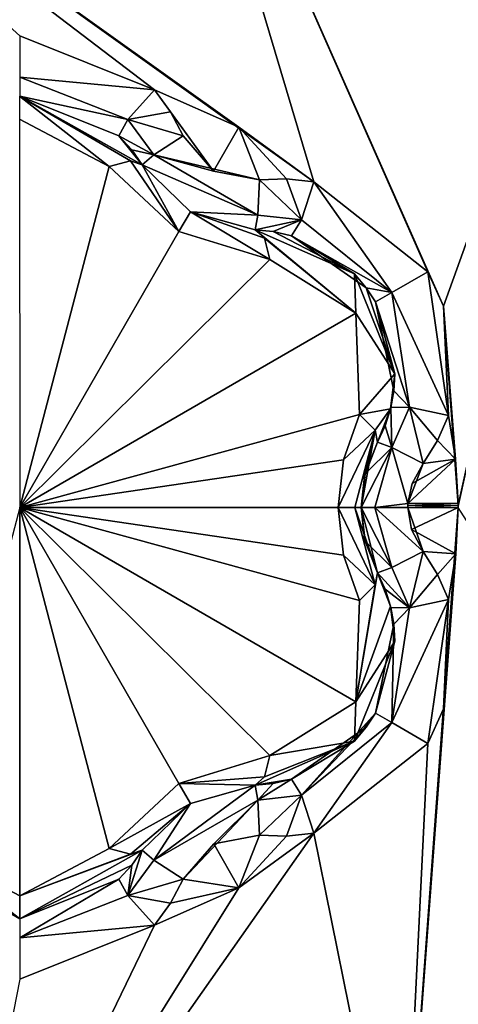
# Model space of a CAD drawing. Header units: metres. Extents: x -205 to 205, y -82 to 82.
# Tile 297 of 426: x 95 to 97.4, y -51.72 to -46.33. Entities that reach past the tile are written whole.
import ezdxf

# ---------------------------------------------------------------- set-up
doc = ezdxf.new("R2010")
doc.units = ezdxf.units.M
doc.layers.add('solid_PRT0003', color=7, linetype='CONTINUOUS')

msp = doc.modelspace()

# ---------------------------------------------------------------- linework, layer by layer
at = {"layer": 'solid_PRT0003'}
for points in [[(0, -75), (0, 75), (200, 75)], [(200, -75), (0, -75), (200, 75)], [(97.274918, -45.059544, 13.5), (99.550003, -49, 13.5), (107.571068, -43.5, 13.5)], [(96.610207, -47.217888, 18.393747), (95.76886, -44.397106, 17.260666), (93.125999, -44.726135, 17.260666)], [(97.320641, -47.898239, 18.339132), (98.160896, -45.566849, 17.260666), (95.76886, -44.397106, 17.260666)], [(97.234955, -47.709778, 18.335142), (95.76886, -44.397106, 17.260666), (96.610207, -47.217888, 18.393747)], [(97.320641, -47.898239, 18.339132), (95.76886, -44.397106, 17.260666), (97.234955, -47.709778, 18.335142)], [(96.200874, -46.919952, 18.393747), (93.125999, -44.726135, 17.260666), (95.738251, -46.714466, 18.393747)], [(95, -46.419353, 18.335138), (95.738251, -46.714466, 18.393747), (93.125999, -44.726135, 17.260666)], [(96.610207, -47.217888, 18.393747), (93.125999, -44.726135, 17.260666), (96.200874, -46.919952, 18.393747)], [(97.374985, -44.886372, 13.7), (97.374985, -44.886372, 17.098219), (99.75, -49, 17.098219)], [(99.727951, -49, 17.189507), (99.75, -49, 17.098219), (97.374985, -44.886372, 17.098219)], [(99.75, -49, 13.7), (97.374985, -44.886372, 13.7), (99.75, -49, 17.098219)], [(99.666664, -49, 17.260666), (99.727951, -49, 17.189507), (97.374985, -44.886372, 17.098219)], [(99.485466, -47.712234, 17.260666), (99.666664, -49, 17.260666), (97.374985, -44.886372, 17.098219)], [(98.160896, -45.566849, 17.260666), (99.485466, -47.712234, 17.260666), (97.374985, -44.886372, 17.098219)], [(98.317337, -45.682663, 13.558578), (97.374985, -44.886372, 13.7), (99.75, -49, 13.7)], [(99.691422, -49, 13.558578), (99.550003, -49, 13.5), (97.274918, -45.059544, 13.5)], [(98.317337, -45.682663, 13.558578), (99.691422, -49, 13.558578), (97.274918, -45.059544, 13.5)], [(97.320641, -47.898239, 18.339132), (97.401779, -48.987846, 18.393747), (98.160896, -45.566849, 17.260666)], [(97.401779, -48.987846, 18.393747), (97.40181, -49, 18.393747), (98.160896, -45.566849, 17.260666)], [(95, -46.645523, 18.301785), (95.738251, -46.714466, 18.393747), (95, -46.419353, 18.335138)], [(95, -46.645523, 18.301785), (95.591599, -46.876709, 18.352713), (95.738251, -46.714466, 18.393747)], [(95, -46.645523, 18.301785), (95, -46.75, 18.098503), (95.591599, -46.876709, 18.352713)], [(94.99926, -46.75, 16.884211), (95.670731, -47.124851, 16.770613), (95, -46.75, 18.098503)], [(95.606064, -47.103199, 16.639412), (95.670731, -47.124851, 16.770613), (94.99926, -46.75, 16.884211)], [(95.489532, -47.134945, 16.554106), (95.606064, -47.103199, 16.639412), (94.99926, -46.75, 16.884211)], [(94.999954, -46.875008, 16.667706), (95.489532, -47.134945, 16.554106), (94.99926, -46.75, 16.884211)], [(95, -46.75, 18.098503), (95.542847, -46.966999, 18.155281), (95.591599, -46.876709, 18.352713)], [(95.670731, -47.124851, 16.770613), (95.542847, -46.966999, 18.155281), (95, -46.75, 18.098503)], [(95.591599, -46.876709, 18.352713), (95.826378, -46.835346, 18.416395), (95.738251, -46.714466, 18.393747)], [(96.062164, -47.159683, 18.43961), (95.738251, -46.714466, 18.393747), (95.826378, -46.835346, 18.416395)], [(96.062164, -47.159683, 18.43961), (96.200874, -46.919952, 18.393747), (95.738251, -46.714466, 18.393747)], [(95.591599, -46.876709, 18.352713), (95.895828, -46.966225, 18.432564), (95.826378, -46.835346, 18.416395)], [(96.062164, -47.159683, 18.43961), (95.826378, -46.835346, 18.416395), (95.895828, -46.966225, 18.432564)], [(95, -49, 15.440842), (95.489532, -47.134945, 16.554106), (94.999954, -46.875008, 16.667706)], [(95.591599, -46.876709, 18.352713), (95.542847, -46.966999, 18.155281), (95.73407, -47.070873, 18.369303)], [(95.591599, -46.876709, 18.352713), (95.73407, -47.070873, 18.369303), (95.895828, -46.966225, 18.432564)], [(96.062164, -47.159683, 18.43961), (96.313385, -47.207306, 18.432564), (96.200874, -46.919952, 18.393747)], [(96.461433, -47.202007, 18.416397), (96.610207, -47.217888, 18.393747), (96.200874, -46.919952, 18.393747)], [(96.313385, -47.207306, 18.432564), (96.461433, -47.202007, 18.416397), (96.200874, -46.919952, 18.393747)], [(95.542847, -46.966999, 18.155281), (95.613258, -47.043468, 18.172401), (95.73407, -47.070873, 18.369303)], [(95.670731, -47.124851, 16.770613), (95.613258, -47.043468, 18.172401), (95.542847, -46.966999, 18.155281)], [(95.73407, -47.070873, 18.369303), (96.062164, -47.159683, 18.43961), (95.895828, -46.966225, 18.432564)], [(95.613258, -47.043468, 18.172401), (95.670731, -47.124851, 18.184393), (95.73407, -47.070873, 18.369303)], [(95.670731, -47.124851, 16.770613), (95.670731, -47.124851, 18.184393), (95.613258, -47.043468, 18.172401)], [(96.303635, -47.399712, 18.369303), (95.73407, -47.070873, 18.369303), (95.670731, -47.124851, 18.184393)], [(95.73407, -47.070873, 18.369303), (96.313385, -47.207306, 18.432564), (96.062164, -47.159683, 18.43961)], [(96.303635, -47.399712, 18.369303), (96.313385, -47.207306, 18.432564), (95.73407, -47.070873, 18.369303)], [(95, -49, 15.440842), (95.872017, -47.48962, 16.44776), (95.489532, -47.134945, 16.554106)], [(95.872017, -47.48962, 16.44776), (95.606064, -47.103199, 16.639412), (95.489532, -47.134945, 16.554106)], [(95.872017, -47.48962, 16.44776), (95.670731, -47.124851, 16.770613), (95.606064, -47.103199, 16.639412)], [(95.934547, -47.381386, 18.189684), (96.303635, -47.399712, 18.369303), (95.670731, -47.124851, 18.184393)], [(95.934555, -47.38139, 16.664257), (95.934547, -47.381386, 18.189684), (95.670731, -47.124851, 18.184393)], [(95.934555, -47.38139, 16.664257), (95.670731, -47.124851, 18.184393), (95.670731, -47.124851, 16.770613)], [(95.934555, -47.38139, 16.664257), (95.670731, -47.124851, 16.770613), (95.872017, -47.48962, 16.44776)], [(96.543022, -47.426018, 18.352715), (96.313385, -47.207306, 18.432564), (96.303635, -47.399712, 18.369303)], [(96.543022, -47.426018, 18.352715), (96.461433, -47.202007, 18.416397), (96.313385, -47.207306, 18.432564)], [(96.543022, -47.426018, 18.352715), (96.610207, -47.217888, 18.393747), (96.461433, -47.202007, 18.416397)], [(97.037521, -47.823635, 18.300522), (96.610207, -47.217888, 18.393747), (96.543022, -47.426018, 18.352715)], [(97.234955, -47.709778, 18.335142), (96.610207, -47.217888, 18.393747), (97.037521, -47.823635, 18.300522)], [(96.818748, -55.70153, 1.654846), (106.532867, -47.550419, 1.654846), (106.295685, -47.267757, 2.071429)], [(96.818748, -55.70153, 1.654846), (106.295685, -47.267757, 2.071429), (98.650558, -53.761646, 1.962234)], [(95.934555, -47.38139, 16.664257), (95.872017, -47.48962, 16.44776), (96.370415, -47.643524, 16.554106)], [(95.934547, -47.381386, 18.189684), (96.288567, -47.481556, 18.184393), (96.303635, -47.399712, 18.369303)], [(96.288567, -47.481556, 16.770613), (96.288567, -47.481556, 18.184393), (95.934547, -47.381386, 18.189684)], [(96.288567, -47.481556, 16.770613), (95.934547, -47.381386, 18.189684), (95.934555, -47.38139, 16.664257)], [(96.339645, -47.526726, 16.639412), (95.934555, -47.38139, 16.664257), (96.370415, -47.643524, 16.554106)], [(96.339645, -47.526726, 16.639412), (96.288567, -47.481556, 16.770613), (95.934555, -47.38139, 16.664257)], [(96.543022, -47.426018, 18.352715), (96.303635, -47.399712, 18.369303), (96.288567, -47.481556, 18.184393)], [(96.387764, -47.490635, 18.172403), (96.543022, -47.426018, 18.352715), (96.288567, -47.481556, 18.184393)], [(96.387764, -47.490635, 18.172403), (96.489204, -47.513378, 18.155281), (96.543022, -47.426018, 18.352715)], [(97.037521, -47.823635, 18.300522), (96.543022, -47.426018, 18.352715), (96.489204, -47.513378, 18.155281)], [(95, -49, 15.440842), (96.370415, -47.643524, 16.554106), (95.872017, -47.48962, 16.44776)], [(96.833153, -47.721821, 16.877464), (96.387764, -47.490635, 18.172403), (96.288567, -47.481556, 18.184393)], [(96.833153, -47.721821, 16.877464), (96.288567, -47.481556, 18.184393), (96.288567, -47.481556, 16.770613)], [(96.339645, -47.526726, 16.639412), (96.840271, -47.937454, 16.667706), (96.288567, -47.481556, 16.770613)], [(96.833153, -47.721821, 16.877464), (96.288567, -47.481556, 16.770613), (96.840271, -47.937454, 16.667706)], [(96.833153, -47.721821, 16.877464), (96.489204, -47.513378, 18.155281), (96.387764, -47.490635, 18.172403)], [(96.898079, -47.798283, 18.099911), (97.037521, -47.823635, 18.300522), (96.489204, -47.513378, 18.155281)], [(96.833153, -47.721821, 16.877464), (96.898079, -47.798283, 18.099911), (96.489204, -47.513378, 18.155281)], [(96.339645, -47.526726, 16.639412), (96.370415, -47.643524, 16.554106), (96.840271, -47.937454, 16.667706)], [(96.818748, -55.70153, 1.654846), (97.162331, -56.110996, 1.5), (106.532867, -47.550419, 1.654846)], [(106.532867, -47.550419, 1.654846), (97.162331, -56.110996, 1.5), (106.87645, -47.959885, 1.5)], [(95, -49, 15.440842), (96.840271, -47.937454, 16.667706), (96.370415, -47.643524, 16.554106)], [(96.833153, -47.721821, 16.877464), (97.054062, -48.268749, 16.853397), (96.898079, -47.798283, 18.099911)], [(96.833153, -47.721821, 16.877464), (96.840271, -47.937454, 16.667706), (97.054062, -48.268749, 16.853397)], [(97.234955, -47.709778, 18.335142), (97.037521, -47.823635, 18.300522), (97.348457, -48.496578, 18.393747)], [(97.320641, -47.898239, 18.339132), (97.234955, -47.709778, 18.335142), (97.348457, -48.496578, 18.393747)], [(96.898079, -47.798283, 18.099911), (96.948555, -47.875, 18.098503), (97.037521, -47.823635, 18.300522)], [(97.054062, -48.268749, 16.853397), (96.948555, -47.875, 18.098503), (96.898079, -47.798283, 18.099911)], [(97.037521, -47.823635, 18.300522), (96.948555, -47.875, 18.098503), (97.134621, -48.450691, 18.352711)], [(97.037521, -47.823635, 18.300522), (97.134621, -48.450691, 18.352711), (97.348457, -48.496578, 18.393747)], [(96.948555, -47.875, 18.098503), (97.048569, -48.361595, 18.139544), (97.134621, -48.450691, 18.352711)], [(96.948555, -47.875, 18.098503), (97.054062, -48.268749, 18.126163), (97.048569, -48.361595, 18.139544)], [(97.054062, -48.268749, 16.853397), (97.054062, -48.268749, 18.126163), (96.948555, -47.875, 18.098503)], [(95, -49, 15.440842), (96.859955, -48.491421, 16.554106), (96.840271, -47.937454, 16.667706)], [(97.054062, -48.268749, 16.853397), (96.840271, -47.937454, 16.667706), (96.859955, -48.491421, 16.554106)], [(97.320641, -47.898239, 18.339132), (97.348457, -48.496578, 18.393747), (97.387085, -48.734642, 18.393753)], [(97.320641, -47.898239, 18.339132), (97.387085, -48.734642, 18.393753), (97.401688, -48.975864, 18.393747)], [(97.320641, -47.898239, 18.339132), (97.401688, -48.975864, 18.393747), (97.401779, -48.987846, 18.393747)], [(106.87645, -47.959885, 1.5), (97.162331, -56.110996, 1.5), (200, -75, 1.5)], [(97.054062, -48.268749, 16.853397), (96.859955, -48.491421, 16.554106), (97.030235, -48.460995, 16.818287)], [(97.030235, -48.460995, 16.818287), (97.048569, -48.361595, 18.139544), (97.054062, -48.268749, 18.126163)], [(97.054062, -48.268749, 16.853397), (97.030235, -48.460995, 16.818287), (97.054062, -48.268749, 18.126163)], [(97.030235, -48.460995, 16.818287), (97.032059, -48.453621, 18.155281), (97.048569, -48.361595, 18.139544)], [(97.048569, -48.361595, 18.139544), (97.032059, -48.453621, 18.155281), (97.134621, -48.450691, 18.352711)], [(96.945709, -48.576466, 16.639412), (97.030235, -48.460995, 16.818287), (96.859955, -48.491421, 16.554106)], [(96.945709, -48.576466, 16.639412), (96.95929, -48.643291, 16.770613), (97.030235, -48.460995, 16.818287)], [(97.001038, -48.552834, 18.172401), (97.030235, -48.460995, 16.818287), (96.95929, -48.643291, 16.770613)], [(97.001038, -48.552834, 18.172401), (97.032059, -48.453621, 18.155281), (97.030235, -48.460995, 16.818287)], [(97.037712, -48.671162, 18.369303), (97.032059, -48.453621, 18.155281), (97.001038, -48.552834, 18.172401)], [(97.037712, -48.671162, 18.369303), (97.134621, -48.450691, 18.352711), (97.032059, -48.453621, 18.155281)], [(97.037712, -48.671162, 18.369303), (97.209213, -48.758919, 18.432564), (97.134621, -48.450691, 18.352711)], [(97.134621, -48.450691, 18.352711), (97.209213, -48.758919, 18.432564), (97.287834, -48.633339, 18.416395)], [(97.134621, -48.450691, 18.352711), (97.287834, -48.633339, 18.416395), (97.348457, -48.496578, 18.393747)], [(95, -49, 15.440842), (96.77272, -48.738567, 16.475393), (96.859955, -48.491421, 16.554106)], [(96.945709, -48.576466, 16.639412), (96.859955, -48.491421, 16.554106), (96.77272, -48.738567, 16.475393)], [(97.387085, -48.734642, 18.393753), (97.348457, -48.496578, 18.393747), (97.287834, -48.633339, 18.416395)], [(96.945709, -48.576466, 16.639412), (96.77272, -48.738567, 16.475393), (96.744034, -49, 16.44776)], [(96.835541, -49, 16.539265), (96.945709, -48.576466, 16.639412), (96.744034, -49, 16.44776)], [(96.835541, -49, 16.539265), (96.869034, -49, 16.664267), (96.945709, -48.576466, 16.639412)], [(96.869034, -49, 16.664267), (96.888771, -48.829067, 16.68853), (96.945709, -48.576466, 16.639412)], [(96.888771, -48.829067, 16.68853), (96.95929, -48.643291, 16.770613), (96.945709, -48.576466, 16.639412)], [(96.95929, -48.643291, 18.184393), (97.001038, -48.552834, 18.172401), (96.95929, -48.643291, 16.770613)], [(97.037712, -48.671162, 18.369303), (97.001038, -48.552834, 18.172401), (96.95929, -48.643291, 18.184393)], [(96.888771, -48.829067, 16.68853), (96.95929, -48.643291, 18.184393), (96.95929, -48.643291, 16.770613)], [(96.892189, -48.815079, 18.188999), (96.95929, -48.643291, 18.184393), (96.888771, -48.829067, 16.68853)], [(97.037712, -48.671162, 18.369303), (96.95929, -48.643291, 18.184393), (96.892189, -48.815079, 18.188999)], [(97.387085, -48.734642, 18.393753), (97.287834, -48.633339, 18.416395), (97.209213, -48.758919, 18.432564)], [(97.037712, -48.671162, 18.369303), (96.892189, -48.815079, 18.188999), (96.869034, -49, 18.189676)], [(97.037712, -48.671162, 18.369303), (96.869034, -49, 18.189676), (96.944321, -49, 18.36849)], [(97.037712, -48.671162, 18.369303), (96.944321, -49, 18.36849), (97.125488, -48.978638, 18.439592)], [(97.037712, -48.671162, 18.369303), (97.125488, -48.978638, 18.439592), (97.209213, -48.758919, 18.432564)], [(95, -49, 15.440842), (96.744034, -49, 16.44776), (96.77272, -48.738567, 16.475393)], [(97.387085, -48.734642, 18.393753), (97.149323, -48.868587, 18.43854), (97.125488, -48.978638, 18.439592)], [(97.401688, -48.975864, 18.393747), (97.387085, -48.734642, 18.393753), (97.125488, -48.978638, 18.439592)], [(97.387085, -48.734642, 18.393753), (97.209213, -48.758919, 18.432564), (97.149323, -48.868587, 18.43854)], [(97.209213, -48.758919, 18.432564), (97.125488, -48.978638, 18.439592), (97.149323, -48.868587, 18.43854)], [(96.892189, -48.815079, 18.188999), (96.888771, -48.829067, 16.68853), (96.869034, -49, 16.664267)], [(96.869034, -49, 18.189676), (96.892189, -48.815079, 18.188999), (96.869034, -49, 16.664267)], [(94.510468, -50.865055, 16.554106), (95.000046, -51.124992, 16.667706), (95, -49, 15.440842)], [(96.772758, -49.261578, 16.475424), (96.744034, -49, 16.44776), (95, -49, 15.440842)], [(96.840324, -50.06245, 16.667706), (96.859955, -49.508579, 16.554106), (95, -49, 15.440842)], [(96.772758, -49.261578, 16.475424), (95, -49, 15.440842), (96.859955, -49.508579, 16.554106)], [(96.840324, -50.06245, 16.667706), (95, -49, 15.440842), (96.370415, -50.356476, 16.554106)], [(95.872017, -50.510384, 16.447762), (96.370415, -50.356476, 16.554106), (95, -49, 15.440842)], [(95.489532, -50.865055, 16.554106), (95.872017, -50.510384, 16.447762), (95, -49, 15.440842)], [(95.000046, -51.124992, 16.667706), (95.489532, -50.865055, 16.554106), (95, -49, 15.440842)], [(96.945709, -49.423534, 16.63941), (96.835541, -49, 16.539265), (96.744034, -49, 16.44776)], [(96.772758, -49.261578, 16.475424), (96.945709, -49.423534, 16.63941), (96.744034, -49, 16.44776)], [(96.95929, -49.356709, 16.770613), (96.869034, -49, 16.664267), (96.835541, -49, 16.539265)], [(96.945709, -49.423534, 16.63941), (96.95929, -49.356709, 16.770613), (96.835541, -49, 16.539265)], [(96.888779, -49.170956, 16.688538), (96.869034, -49, 18.189676), (96.869034, -49, 16.664267)], [(96.888779, -49.170956, 16.688538), (96.869034, -49, 16.664267), (96.95929, -49.356709, 16.770613)], [(96.888779, -49.170956, 16.688538), (96.892197, -49.184944, 18.188997), (96.869034, -49, 18.189676)], [(97.037712, -49.328838, 18.369303), (96.869034, -49, 18.189676), (96.892197, -49.184944, 18.188997)], [(97.037712, -49.328838, 18.369303), (96.944321, -49, 18.36849), (96.869034, -49, 18.189676)], [(96.944321, -49, 18.36849), (97.124847, -49, 18.43961), (97.125488, -48.978638, 18.439592)], [(96.944321, -49, 18.36849), (97.209213, -49.241081, 18.432564), (97.124847, -49, 18.43961)], [(97.037712, -49.328838, 18.369303), (97.209213, -49.241081, 18.432564), (96.944321, -49, 18.36849)], [(97.40181, -49, 18.393747), (97.094276, -53.170349, 17.260666), (98.971748, -51.450104, 17.260666)], [(97.40181, -49, 18.393747), (97.388435, -49.25312, 18.393747), (97.094276, -53.170349, 17.260666)], [(97.125488, -48.978638, 18.439592), (97.124847, -49, 18.43961), (97.125015, -48.989315, 18.439604)], [(97.401779, -48.987846, 18.393747), (97.124847, -49, 18.43961), (97.40181, -49, 18.393747)], [(97.401779, -48.987846, 18.393747), (97.125015, -48.989315, 18.439604), (97.124847, -49, 18.43961)], [(97.124847, -49, 18.43961), (97.145401, -49.12056, 18.438765), (97.40181, -49, 18.393747)], [(97.124847, -49, 18.43961), (97.209213, -49.241081, 18.432564), (97.145401, -49.12056, 18.438765)], [(97.401688, -48.975864, 18.393747), (97.125488, -48.978638, 18.439592), (97.125015, -48.989315, 18.439604)], [(97.401779, -48.987846, 18.393747), (97.401688, -48.975864, 18.393747), (97.125015, -48.989315, 18.439604)], [(97.145401, -49.12056, 18.438765), (97.388435, -49.25312, 18.393747), (97.40181, -49, 18.393747)], [(99.550003, -49, 13.5), (97.275261, -52.940262, 13.5), (98.535538, -52.535534, 13.5)], [(98.317337, -52.317337, 13.558578), (97.275261, -52.940262, 13.5), (99.550003, -49, 13.5)], [(97.375008, -53.113617, 17.098219), (99.75, -49, 13.7), (99.75, -49, 17.098219)], [(97.375008, -53.113617, 17.098219), (99.75, -49, 17.098219), (98.971748, -51.450104, 17.260666)], [(97.375008, -53.113617, 13.7), (99.75, -49, 13.7), (97.375008, -53.113617, 17.098219)], [(99.691422, -49, 13.558578), (99.75, -49, 13.7), (97.375008, -53.113617, 13.7)], [(99.691422, -49, 13.558578), (97.375008, -53.113617, 13.7), (98.317337, -52.317337, 13.558578)], [(97.145401, -49.12056, 18.438765), (97.209213, -49.241081, 18.432564), (97.388435, -49.25312, 18.393747)], [(96.888779, -49.170956, 16.688538), (96.95929, -49.356709, 16.770613), (96.892197, -49.184944, 18.188997)], [(96.95929, -49.356709, 16.770613), (96.95929, -49.356709, 18.184393), (96.892197, -49.184944, 18.188997)], [(97.037712, -49.328838, 18.369303), (96.892197, -49.184944, 18.188997), (96.95929, -49.356709, 18.184393)], [(96.772758, -49.261578, 16.475424), (96.859955, -49.508579, 16.554106), (96.945709, -49.423534, 16.63941)], [(97.037712, -49.328838, 18.369303), (97.134621, -49.549309, 18.352715), (97.209213, -49.241081, 18.432564)], [(97.388435, -49.25312, 18.393747), (97.320602, -50.101879, 18.339127), (97.094276, -53.170349, 17.260666)], [(97.287827, -49.366646, 18.416397), (97.209213, -49.241081, 18.432564), (97.134621, -49.549309, 18.352715)], [(97.287827, -49.366646, 18.416397), (97.388435, -49.25312, 18.393747), (97.209213, -49.241081, 18.432564)], [(97.287827, -49.366646, 18.416397), (97.348457, -49.503422, 18.393747), (97.388435, -49.25312, 18.393747)], [(97.388435, -49.25312, 18.393747), (97.348457, -49.503422, 18.393747), (97.320602, -50.101879, 18.339127)], [(97.037712, -49.328838, 18.369303), (96.95929, -49.356709, 18.184393), (97.134621, -49.549309, 18.352715)], [(96.840324, -50.06245, 16.667706), (97.030251, -49.53907, 16.818302), (96.95929, -49.356709, 16.770613)], [(96.840324, -50.06245, 16.667706), (96.95929, -49.356709, 16.770613), (96.945709, -49.423534, 16.63941)], [(97.00103, -49.447159, 18.172403), (97.134621, -49.549309, 18.352715), (96.95929, -49.356709, 18.184393)], [(97.030251, -49.53907, 16.818302), (96.95929, -49.356709, 18.184393), (96.95929, -49.356709, 16.770613)], [(97.030251, -49.53907, 16.818302), (97.00103, -49.447159, 18.172403), (96.95929, -49.356709, 18.184393)], [(97.287827, -49.366646, 18.416397), (97.134621, -49.549309, 18.352715), (97.348457, -49.503422, 18.393747)], [(96.840324, -50.06245, 16.667706), (96.945709, -49.423534, 16.63941), (96.859955, -49.508579, 16.554106)], [(97.00103, -49.447159, 18.172403), (97.032059, -49.546379, 18.155281), (97.134621, -49.549309, 18.352715)], [(97.030251, -49.53907, 16.818302), (97.032059, -49.546379, 18.155281), (97.00103, -49.447159, 18.172403)], [(97.037521, -50.176365, 18.300524), (97.234955, -50.290222, 18.335142), (97.348457, -49.503422, 18.393747)], [(97.134621, -49.549309, 18.352715), (97.037521, -50.176365, 18.300524), (97.348457, -49.503422, 18.393747)], [(97.348457, -49.503422, 18.393747), (97.234955, -50.290222, 18.335142), (97.320602, -50.101879, 18.339127)], [(96.840324, -50.06245, 16.667706), (97.054062, -49.731251, 16.853399), (97.030251, -49.53907, 16.818302)], [(97.030251, -49.53907, 16.818302), (97.054062, -49.731251, 16.853399), (97.032059, -49.546379, 18.155281)], [(97.134621, -49.549309, 18.352715), (97.032059, -49.546379, 18.155281), (97.048569, -49.638405, 18.139544)], [(97.054062, -49.731251, 16.853399), (97.048569, -49.638405, 18.139544), (97.032059, -49.546379, 18.155281)], [(97.134621, -49.549309, 18.352715), (97.048569, -49.638405, 18.139544), (97.037521, -50.176365, 18.300524)], [(97.048569, -49.638405, 18.139544), (96.948555, -50.125, 18.098503), (97.037521, -50.176365, 18.300524)], [(97.048569, -49.638405, 18.139544), (97.054062, -49.731251, 18.126162), (96.948555, -50.125, 18.098503)], [(97.054062, -49.731251, 16.853399), (97.054062, -49.731251, 18.126162), (97.048569, -49.638405, 18.139544)], [(96.83374, -50.277569, 16.877523), (96.948555, -50.125, 18.098503), (97.054062, -49.731251, 18.126162)], [(97.054062, -49.731251, 16.853399), (96.83374, -50.277569, 16.877523), (97.054062, -49.731251, 18.126162)], [(96.840324, -50.06245, 16.667706), (96.83374, -50.277569, 16.877523), (97.054062, -49.731251, 16.853399)], [(96.840324, -50.06245, 16.667706), (96.370415, -50.356476, 16.554106), (96.83374, -50.277569, 16.877523)], [(96.948555, -50.125, 18.098503), (96.898079, -50.201717, 18.099911), (96.54303, -50.573986, 18.352713)], [(97.037521, -50.176365, 18.300524), (96.948555, -50.125, 18.098503), (96.54303, -50.573986, 18.352713)], [(96.83374, -50.277569, 16.877523), (96.898079, -50.201717, 18.099911), (96.948555, -50.125, 18.098503)], [(97.320602, -50.101879, 18.339127), (97.234955, -50.290222, 18.335142), (97.094276, -53.170349, 17.260666)], [(96.898079, -50.201717, 18.099911), (96.489204, -50.486622, 18.155281), (96.54303, -50.573986, 18.352713)], [(96.83374, -50.277569, 16.877523), (96.489204, -50.486622, 18.155281), (96.898079, -50.201717, 18.099911)], [(97.037521, -50.176365, 18.300524), (96.54303, -50.573986, 18.352713), (96.610207, -50.782112, 18.393747)], [(97.037521, -50.176365, 18.300524), (96.610207, -50.782112, 18.393747), (97.234955, -50.290222, 18.335142)], [(96.83374, -50.277569, 16.877523), (96.288567, -50.518444, 16.770613), (96.489204, -50.486622, 18.155281)], [(96.339645, -50.473267, 16.639412), (96.288567, -50.518444, 16.770613), (96.83374, -50.277569, 16.877523)], [(96.370415, -50.356476, 16.554106), (96.339645, -50.473267, 16.639412), (96.83374, -50.277569, 16.877523)], [(97.234955, -50.290222, 18.335142), (96.610207, -50.782112, 18.393747), (97.094276, -53.170349, 17.260666)], [(95.872017, -50.510384, 16.447762), (96.339645, -50.473267, 16.639412), (96.370415, -50.356476, 16.554106)], [(95.872017, -50.510384, 16.447762), (96.288567, -50.518444, 16.770613), (96.339645, -50.473267, 16.639412)], [(95.934509, -50.618633, 16.664257), (95.872017, -50.510384, 16.447762), (95.489532, -50.865055, 16.554106)], [(95.73407, -50.929127, 18.369303), (96.303635, -50.600288, 18.369303), (96.288567, -50.518444, 18.184393)], [(95.73407, -50.929127, 18.369303), (96.288567, -50.518444, 18.184393), (95.934502, -50.618641, 18.189688)], [(95.934509, -50.618633, 16.664257), (96.288567, -50.518444, 16.770613), (95.872017, -50.510384, 16.447762)], [(95.934502, -50.618641, 18.189688), (96.288567, -50.518444, 18.184393), (95.934509, -50.618633, 16.664257)], [(95.934509, -50.618633, 16.664257), (96.288567, -50.518444, 18.184393), (96.288567, -50.518444, 16.770613)], [(96.288567, -50.518444, 16.770613), (96.387779, -50.509365, 18.172401), (96.489204, -50.486622, 18.155281)], [(96.387779, -50.509365, 18.172401), (96.288567, -50.518444, 18.184393), (96.303635, -50.600288, 18.369303)], [(96.288567, -50.518444, 16.770613), (96.288567, -50.518444, 18.184393), (96.387779, -50.509365, 18.172401)], [(96.303635, -50.600288, 18.369303), (96.54303, -50.573986, 18.352713), (96.489204, -50.486622, 18.155281)], [(96.387779, -50.509365, 18.172401), (96.303635, -50.600288, 18.369303), (96.489204, -50.486622, 18.155281)], [(96.303635, -50.600288, 18.369303), (96.313385, -50.792694, 18.432564), (96.54303, -50.573986, 18.352713)], [(96.461456, -50.797993, 18.416395), (96.54303, -50.573986, 18.352713), (96.313385, -50.792694, 18.432564)], [(96.461456, -50.797993, 18.416395), (96.610207, -50.782112, 18.393747), (96.54303, -50.573986, 18.352713)], [(95.606064, -50.896805, 16.639412), (95.934509, -50.618633, 16.664257), (95.489532, -50.865055, 16.554106)], [(95.606064, -50.896805, 16.639412), (95.670731, -50.875149, 16.770613), (95.934509, -50.618633, 16.664257)], [(95.934502, -50.618641, 18.189688), (95.934509, -50.618633, 16.664257), (95.670731, -50.875149, 16.770613)], [(95.670731, -50.875149, 18.184393), (95.934502, -50.618641, 18.189688), (95.670731, -50.875149, 16.770613)], [(95.73407, -50.929127, 18.369303), (95.934502, -50.618641, 18.189688), (95.670731, -50.875149, 18.184393)], [(95.73407, -50.929127, 18.369303), (95.895828, -51.033775, 18.432564), (96.303635, -50.600288, 18.369303)], [(96.062271, -50.840256, 18.43961), (96.303635, -50.600288, 18.369303), (95.895828, -51.033775, 18.432564)], [(96.062271, -50.840256, 18.43961), (96.313385, -50.792694, 18.432564), (96.303635, -50.600288, 18.369303)], [(96.610207, -50.782112, 18.393747), (94.592987, -53.648884, 17.260666), (97.094276, -53.170349, 17.260666)], [(96.200874, -51.080048, 18.393747), (94.592987, -53.648884, 17.260666), (96.610207, -50.782112, 18.393747)], [(96.062271, -50.840256, 18.43961), (96.200874, -51.080048, 18.393747), (96.313385, -50.792694, 18.432564)], [(96.461456, -50.797993, 18.416395), (96.200874, -51.080048, 18.393747), (96.610207, -50.782112, 18.393747)], [(96.461456, -50.797993, 18.416395), (96.313385, -50.792694, 18.432564), (96.200874, -51.080048, 18.393747)], [(96.062271, -50.840256, 18.43961), (95.895828, -51.033775, 18.432564), (96.200874, -51.080048, 18.393747)], [(95.00074, -51.25, 16.884211), (94.329269, -50.875149, 16.770613), (95, -51.25, 18.098503)], [(95.00074, -51.25, 16.884211), (94.393936, -50.896801, 16.639412), (94.329269, -50.875149, 16.770613)], [(95.00074, -51.25, 16.884211), (94.510468, -50.865055, 16.554106), (94.393936, -50.896801, 16.639412)], [(95.00074, -51.25, 16.884211), (95.000046, -51.124992, 16.667706), (94.510468, -50.865055, 16.554106)], [(95.606064, -50.896805, 16.639412), (95.489532, -50.865055, 16.554106), (95.000046, -51.124992, 16.667706)], [(95.606064, -50.896805, 16.639412), (95.000046, -51.124992, 16.667706), (95.670731, -50.875149, 16.770613)], [(95.00074, -51.25, 16.884211), (95.670731, -50.875149, 16.770613), (95.000046, -51.124992, 16.667706)], [(95.00074, -51.25, 16.884211), (95.670731, -50.875149, 18.184393), (95.670731, -50.875149, 16.770613)], [(95.00074, -51.25, 16.884211), (95.613266, -50.956524, 18.172403), (95.670731, -50.875149, 18.184393)], [(95.591599, -51.123291, 18.352715), (95.73407, -50.929127, 18.369303), (95.670731, -50.875149, 18.184393)], [(95.613266, -50.956524, 18.172403), (95.591599, -51.123291, 18.352715), (95.670731, -50.875149, 18.184393)], [(95.00074, -51.25, 16.884211), (95.542847, -51.033001, 18.155281), (95.613266, -50.956524, 18.172403)], [(95.613266, -50.956524, 18.172403), (95.542847, -51.033001, 18.155281), (95.591599, -51.123291, 18.352715)], [(95.591599, -51.123291, 18.352715), (95.895828, -51.033775, 18.432564), (95.73407, -50.929127, 18.369303)], [(95, -51.354492, 18.301796), (95.591599, -51.123291, 18.352715), (95.542847, -51.033001, 18.155281)], [(95, -51.354492, 18.301796), (95.542847, -51.033001, 18.155281), (95, -51.25, 18.098503)], [(95.00074, -51.25, 16.884211), (95, -51.25, 18.098503), (95.542847, -51.033001, 18.155281)], [(95.591599, -51.123291, 18.352715), (95.826385, -51.164639, 18.416397), (95.895828, -51.033775, 18.432564)], [(95.895828, -51.033775, 18.432564), (95.826385, -51.164639, 18.416397), (96.200874, -51.080048, 18.393747)], [(96.200874, -51.080048, 18.393747), (95.738251, -51.285534, 18.393747), (94.592987, -53.648884, 17.260666)], [(95.826385, -51.164639, 18.416397), (95.738251, -51.285534, 18.393747), (96.200874, -51.080048, 18.393747)], [(95, -51.354492, 18.301796), (95.738251, -51.285534, 18.393747), (95.591599, -51.123291, 18.352715)], [(95.591599, -51.123291, 18.352715), (95.738251, -51.285534, 18.393747), (95.826385, -51.164639, 18.416397)], [(95.738251, -51.285534, 18.393747), (95, -51.580647, 18.335138), (94.592987, -53.648884, 17.260666)], [(95, -51.354492, 18.301796), (95, -51.580647, 18.335138), (95.738251, -51.285534, 18.393747)], [(97.375008, -53.113617, 17.098219), (98.971748, -51.450104, 17.260666), (97.094276, -53.170349, 17.260666)]]:
    msp.add_3dface(points, dxfattribs=at)

doc.saveas('drawing.dxf')
